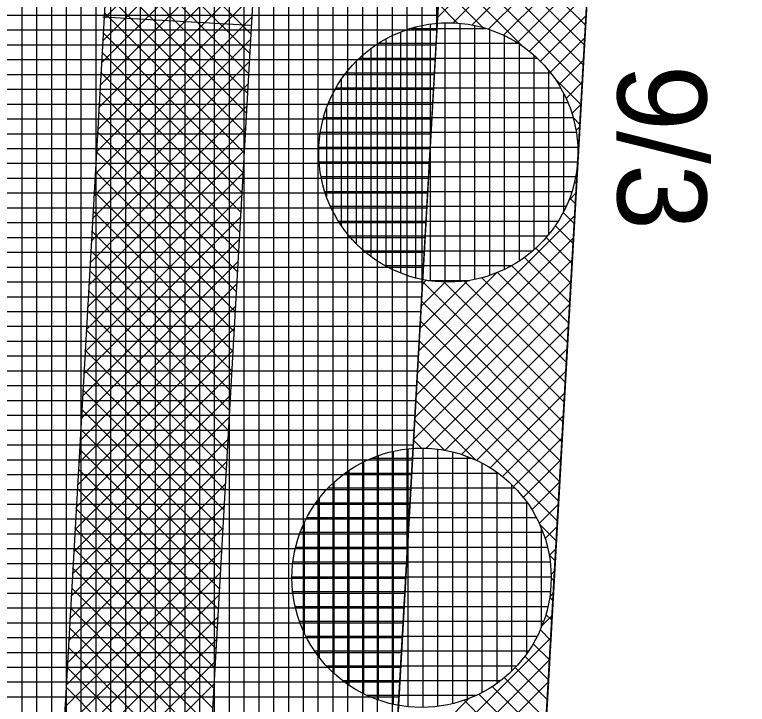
# Model space of a CAD drawing. Extents: x -565346 to -564154, y -1097386 to -1095620.
# Drawn here: x -564299.29 to -564289.4, y -1097269.89 to -1097260.58 of the extents above; entities that cross this region are included whole.
import ezdxf

# ---------------------------------------------------------------- set-up
doc = ezdxf.new("R2010")
doc.units = 0
for name, color, linetype in [('Vrstva 13', 7, 'Continuous'), ('Vrstva 40', 7, 'Continuous'), ('Vrstva 41', 7, 'Continuous'), ('Vrstva 42', 7, 'Continuous'), ('Vrstva 43', 7, 'Continuous'), ('Vrstva 44', 7, 'Continuous')]:
    doc.layers.add(name, color=color, linetype=linetype)

msp = doc.modelspace()

# ---------------------------------------------------------------- linework, layer by layer
at = {"layer": 'Vrstva 13'}
msp.add_line((-564291.2, -1097253.99), (-564294.24, -1097307.55), dxfattribs=at)
at = {"layer": 'Vrstva 41'}
msp.add_lwpolyline([(-564297.082, -1097322.329), (-564302.848, -1097333.175), (-564300.8167, -1097333.6154), (-564295.11, -1097322.88), (-564285.3644, -1097151.1563), (-564287.358, -1097151.043), (-564289.027, -1097180.417), (-564293.197, -1097253.877), (-564296.237, -1097307.437)], close=True, dxfattribs=at)
at = {"layer": 'Vrstva 42'}
for p, q in [((-564295.9641, -1097258.5158), (-564298.0881, -1097260.6399)), ((-564291.4562, -1097258.4972), (-564293.5798, -1097260.6208)), ((-564295.9811, -1097258.8157), (-564298.1052, -1097260.9397)), ((-564293.4782, -1097258.8312), (-564291.5827, -1097260.7267)), ((-564291.4732, -1097258.797), (-564293.3735, -1097260.6973)), ((-564297.9922, -1097258.9494), (-564296.0963, -1097260.8453)), ((-564295.9981, -1097259.1155), (-564298.1222, -1097261.2396)), ((-564293.4934, -1097259.0989), (-564291.5979, -1097260.9944)), ((-564291.4902, -1097259.0969), (-564293.1179, -1097260.7246)), ((-564298.0074, -1097259.2171), (-564296.1115, -1097261.1129)), ((-564293.5086, -1097259.3665), (-564291.6131, -1097261.262)), ((-564296.0151, -1097259.4154), (-564298.1392, -1097261.5395)), ((-564298.0226, -1097259.4847), (-564296.1267, -1097261.3806)), ((-564291.5072, -1097259.3968), (-564292.8912, -1097260.7807)), ((-564293.5238, -1097259.6342), (-564291.6283, -1097261.5297)), ((-564296.0321, -1097259.7152), (-564298.1562, -1097261.8393)), ((-564298.0378, -1097259.7524), (-564296.1419, -1097261.6482)), ((-564291.5242, -1097259.6966), (-564292.6893, -1097260.8617)), ((-564293.539, -1097259.9018), (-564292.4272, -1097261.0136)), ((-564296.0492, -1097260.0151), (-564298.1732, -1097262.1392)), ((-564298.053, -1097260.02), (-564296.1571, -1097261.9159)), ((-564291.5413, -1097259.9965), (-564292.5067, -1097260.9619)), ((-564293.5542, -1097260.1695), (-564292.9625, -1097260.7612)), ((-564296.0662, -1097260.315), (-564298.1903, -1097262.4391)), ((-564298.0681, -1097260.2877), (-564296.1723, -1097262.1835)), ((-564291.5583, -1097260.2963), (-564292.3417, -1097261.0797)), ((-564293.5693, -1097260.4371), (-564293.3055, -1097260.701)), ((-564298.0833, -1097260.5553), (-564296.1874, -1097262.4512)), ((-564296.0832, -1097260.6148), (-564298.2073, -1097262.7389)), ((-564298.0973, -1097260.611), (-564296.1003, -1097260.724)), ((-564291.5753, -1097260.5962), (-564292.1931, -1097261.2139)), ((-564298.0985, -1097260.823), (-564296.2026, -1097262.7189)), ((-564296.1002, -1097260.9147), (-564298.2243, -1097263.0388)), ((-564291.5923, -1097260.8961), (-564292.0599, -1097261.3637)), ((-564298.1137, -1097261.0906), (-564296.2178, -1097262.9865)), ((-564296.1173, -1097261.2146), (-564298.2413, -1097263.3386)), ((-564291.6093, -1097261.1959), (-564291.9434, -1097261.5299)), ((-564298.1289, -1097261.3583), (-564296.233, -1097263.2542)), ((-564292.0036, -1097261.4372), (-564291.6435, -1097261.7973)), ((-564296.1343, -1097261.5144), (-564298.2584, -1097263.6385)), ((-564291.6264, -1097261.4958), (-564291.8443, -1097261.7137)), ((-564298.1441, -1097261.6259), (-564296.2482, -1097263.5218)), ((-564296.1513, -1097261.8143), (-564298.2754, -1097263.9384)), ((-564291.6434, -1097261.7956), (-564291.7659, -1097261.9182)), ((-564298.1593, -1097261.8936), (-564296.2634, -1097263.7895)), ((-564291.7512, -1097261.9725), (-564291.6587, -1097262.065)), ((-564296.1683, -1097262.1142), (-564298.2924, -1097264.2382)), ((-564291.6604, -1097262.0955), (-564291.7117, -1097262.1468)), ((-564298.1745, -1097262.1612), (-564296.2786, -1097264.0571)), ((-564291.691, -1097262.3155), (-564291.6738, -1097262.3326)), ((-564296.1853, -1097262.414), (-564298.3094, -1097264.5381)), ((-564298.1897, -1097262.4289), (-564296.2938, -1097264.3248)), ((-564291.6774, -1097262.3954), (-564291.6862, -1097262.4041)), ((-564291.6924, -1097262.597), (-564291.689, -1097262.6003)), ((-564296.2024, -1097262.7139), (-564298.3264, -1097264.838)), ((-564298.2049, -1097262.6965), (-564296.309, -1097264.5924)), ((-564291.6944, -1097262.6952), (-564291.7064, -1097262.7072)), ((-564291.731, -1097262.8412), (-564291.7042, -1097262.8679)), ((-564296.2194, -1097263.0137), (-564298.3435, -1097265.1378)), ((-564298.2201, -1097262.9642), (-564296.3242, -1097264.8601)), ((-564291.7114, -1097262.9951), (-564291.8121, -1097263.0957)), ((-564291.7975, -1097263.0575), (-564291.7194, -1097263.1356)), ((-564298.2353, -1097263.2318), (-564296.3394, -1097265.1277)), ((-564296.2364, -1097263.3136), (-564298.3605, -1097265.4377)), ((-564291.7285, -1097263.2949), (-564293.8521, -1097265.4186)), ((-564291.8845, -1097263.2533), (-564291.7346, -1097263.4032)), ((-564291.9903, -1097263.4304), (-564291.7498, -1097263.6709)), ((-564298.2505, -1097263.4995), (-564296.3546, -1097265.3954)), ((-564296.2534, -1097263.6135), (-564298.3775, -1097265.7376)), ((-564291.7455, -1097263.5948), (-564293.8691, -1097265.7184)), ((-564292.1136, -1097263.59), (-564291.765, -1097263.9386)), ((-564292.2527, -1097263.7337), (-564291.7802, -1097264.2062)), ((-564298.2657, -1097263.7671), (-564296.3698, -1097265.663)), ((-564296.2704, -1097263.9133), (-564298.3945, -1097266.0374)), ((-564291.7625, -1097263.8947), (-564293.8861, -1097266.0183)), ((-564292.4076, -1097263.8617), (-564291.7954, -1097264.4739)), ((-564298.2808, -1097264.0348), (-564296.3849, -1097265.9307)), ((-564292.5809, -1097263.9712), (-564291.8106, -1097264.7415)), ((-564292.7823, -1097264.0659), (-564293.8351, -1097265.1187)), ((-564292.9848, -1097264.1329), (-564291.8409, -1097265.2768)), ((-564292.7727, -1097264.0623), (-564291.8257, -1097265.0092)), ((-564296.2875, -1097264.2132), (-564298.4115, -1097266.3373)), ((-564291.7795, -1097264.1945), (-564293.9031, -1097266.3182)), ((-564293.1708, -1097264.1716), (-564293.818, -1097264.8188)), ((-564293.4721, -1097264.19), (-564293.801, -1097264.519)), ((-564293.7282, -1097264.1633), (-564293.784, -1097264.2191)), ((-564293.782, -1097264.1843), (-564291.8865, -1097266.0798)), ((-564293.4959, -1097264.1875), (-564291.8713, -1097265.8121)), ((-564293.2212, -1097264.1794), (-564291.8561, -1097265.5445)), ((-564298.296, -1097264.3024), (-564296.4001, -1097266.1983)), ((-564296.3045, -1097264.5131), (-564298.4286, -1097266.6371)), ((-564293.7972, -1097264.4519), (-564291.9017, -1097266.3474)), ((-564291.7965, -1097264.4944), (-564293.7391, -1097266.437)), ((-564298.3112, -1097264.5701), (-564296.4153, -1097266.466)), ((-564293.8124, -1097264.7196), (-564291.9169, -1097266.6151)), ((-564296.3215, -1097264.8129), (-564298.4456, -1097266.937)), ((-564291.8135, -1097264.7942), (-564293.4831, -1097266.4638)), ((-564298.3264, -1097264.8377), (-564296.4305, -1097266.7336)), ((-564293.8276, -1097264.9872), (-564291.9321, -1097266.8827)), ((-564296.3385, -1097265.1128), (-564298.4626, -1097267.2369)), ((-564298.3416, -1097265.1054), (-564296.4457, -1097267.0013)), ((-564291.8306, -1097265.0941), (-564293.2557, -1097266.5193)), ((-564293.8428, -1097265.2549), (-564291.9473, -1097267.1504)), ((-564296.3555, -1097265.4127), (-564298.4796, -1097267.5367)), ((-564298.3568, -1097265.373), (-564296.4609, -1097267.2689)), ((-564291.8476, -1097265.394), (-564293.0533, -1097266.5996)), ((-564293.858, -1097265.5225), (-564291.9625, -1097267.418)), ((-564296.3726, -1097265.7125), (-564298.4966, -1097267.8366)), ((-564298.372, -1097265.6407), (-564296.4761, -1097267.5366)), ((-564291.8646, -1097265.6938), (-564292.8704, -1097266.6996)), ((-564293.8732, -1097265.7902), (-564293.0745, -1097266.5888)), ((-564298.3872, -1097265.9083), (-564296.4913, -1097267.8042)), ((-564296.3896, -1097266.0124), (-564298.5137, -1097268.1365)), ((-564291.8816, -1097265.9937), (-564292.705, -1097266.817)), ((-564293.8884, -1097266.0578), (-564293.4823, -1097266.4639)), ((-564298.4024, -1097266.176), (-564296.5065, -1097268.0719)), ((-564291.8986, -1097266.2935), (-564292.556, -1097266.951)), ((-564296.4066, -1097266.3122), (-564298.5307, -1097268.4363)), ((-564293.9036, -1097266.3255), (-564293.795, -1097266.4341)), ((-564298.4176, -1097266.4436), (-564296.5217, -1097268.3395)), ((-564291.9157, -1097266.5934), (-564292.4226, -1097267.1004)), ((-564296.4236, -1097266.6121), (-564298.5477, -1097268.7362)), ((-564298.4328, -1097266.7113), (-564296.5369, -1097268.6072)), ((-564291.9327, -1097266.8933), (-564292.3057, -1097267.2663)), ((-564296.4406, -1097266.912), (-564298.5647, -1097269.0361)), ((-564298.448, -1097266.9789), (-564296.5521, -1097268.8748)), ((-564291.9497, -1097267.1931), (-564292.2063, -1097267.4498)), ((-564296.4577, -1097267.2118), (-564298.5818, -1097269.3359)), ((-564298.4632, -1097267.2466), (-564296.5672, -1097269.1425)), ((-564292.1988, -1097267.4645), (-564291.9776, -1097267.6857)), ((-564291.9667, -1097267.493), (-564292.1272, -1097267.6534)), ((-564296.4747, -1097267.5117), (-564298.5988, -1097269.6358)), ((-564298.4783, -1097267.5142), (-564296.5824, -1097269.4101)), ((-564298.4935, -1097267.7819), (-564296.5976, -1097269.6778)), ((-564291.9837, -1097267.7928), (-564292.0725, -1097267.8816)), ((-564296.4917, -1097267.8116), (-564298.6158, -1097269.9357)), ((-564292.0739, -1097267.8723), (-564291.9928, -1097267.9533)), ((-564298.5087, -1097268.0495), (-564296.6128, -1097269.9454)), ((-564292.0007, -1097268.0927), (-564292.0465, -1097268.1385)), ((-564296.5087, -1097268.1114), (-564298.6328, -1097270.2355)), ((-564292.0441, -1097268.185), (-564292.008, -1097268.221)), ((-564298.5239, -1097268.3172), (-564296.628, -1097270.2131)), ((-564296.5257, -1097268.4113), (-564298.6498, -1097270.5354)), ((-564292.0662, -1097268.4457), (-564292.0232, -1097268.4887)), ((-564292.0178, -1097268.3926), (-564292.0653, -1097268.4401)), ((-564298.5391, -1097268.5848), (-564296.6432, -1097270.4807)), ((-564292.1171, -1097268.6776), (-564292.0384, -1097268.7563)), ((-564296.5428, -1097268.7112), (-564298.6669, -1097270.8352)), ((-564292.0348, -1097268.6924), (-564292.1684, -1097268.8261)), ((-564298.5543, -1097268.8525), (-564296.6584, -1097270.7484)), ((-564292.1913, -1097268.8863), (-564292.0536, -1097269.024)), ((-564296.5598, -1097269.011), (-564298.6839, -1097271.1351)), ((-564292.0518, -1097268.9923), (-564294.1755, -1097271.116)), ((-564292.2872, -1097269.0732), (-564292.0688, -1097269.2916)), ((-564298.5695, -1097269.1201), (-564296.6736, -1097271.016)), ((-564292.4015, -1097269.2417), (-564292.084, -1097269.5593)), ((-564296.5768, -1097269.3109), (-564298.7009, -1097271.435)), ((-564292.0688, -1097269.2921), (-564294.1925, -1097271.4158)), ((-564298.5847, -1097269.3878), (-564296.6888, -1097271.2837)), ((-564292.5325, -1097269.3935), (-564292.0992, -1097269.8269)), ((-564292.6791, -1097269.5298), (-564292.1143, -1097270.0946)), ((-564296.5938, -1097269.6107), (-564298.7179, -1097271.7348)), ((-564298.5999, -1097269.6554), (-564296.704, -1097271.5513)), ((-564292.0858, -1097269.592), (-564293.9854, -1097271.4916)), ((-564292.8419, -1097269.6499), (-564292.1295, -1097270.3622)), ((-564293.0221, -1097269.7525), (-564292.1447, -1097270.6299)), ((-564293.1519, -1097269.8096), (-564294.1584, -1097270.8161)), ((-564293.2214, -1097269.836), (-564292.1599, -1097270.8975))]:
    msp.add_line(p, q, dxfattribs=at)
msp.add_lwpolyline([(-564300.9221, -1097310.5312), (-564298.9251, -1097310.6442), (-564291.523, -1097180.275), (-564289.854, -1097150.901), (-564291.851, -1097150.788), (-564293.52, -1097180.162), (-564300.73, -1097307.182)], close=True, dxfattribs=at)
at = {"layer": 'Vrstva 43'}
for p, q in [((-564293.59, -1097260.8015), (-564293.59, -1097128.3848)), ((-564293.79, -1097264.3254), (-564293.79, -1097131.9047)), ((-564293.99, -1097267.8493), (-564293.99, -1097135.4246)), ((-564294.19, -1097271.3732), (-564294.19, -1097138.9445)), ((-564294.39, -1097274.8972), (-564294.39, -1097151.4034)), ((-564294.59, -1097278.4211), (-564294.59, -1097154.9262)), ((-564294.79, -1097281.945), (-564294.79, -1097158.449)), ((-564294.99, -1097285.4689), (-564294.99, -1097161.9718)), ((-564295.19, -1097288.9928), (-564295.19, -1097165.4946)), ((-564295.39, -1097292.5167), (-564295.39, -1097169.0173)), ((-564295.59, -1097296.0406), (-564295.59, -1097172.5401)), ((-564295.79, -1097299.5645), (-564295.79, -1097176.0629)), ((-564295.99, -1097303.0885), (-564295.99, -1097179.5857)), ((-564296.19, -1097306.6124), (-564296.19, -1097183.1085)), ((-564296.39, -1097310.1363), (-564296.39, -1097186.6313)), ((-564296.59, -1097313.6602), (-564296.59, -1097190.154)), ((-564296.79, -1097317.1841), (-564296.79, -1097193.6768)), ((-564296.99, -1097320.708), (-564296.99, -1097197.1996)), ((-564297.19, -1097322.5322), (-564297.19, -1097200.7224)), ((-564297.39, -1097322.9084), (-564297.39, -1097204.2452)), ((-564297.59, -1097323.2846), (-564297.59, -1097207.768)), ((-564297.79, -1097323.6608), (-564297.79, -1097211.2907)), ((-564297.99, -1097324.037), (-564297.99, -1097214.8135)), ((-564298.19, -1097324.4132), (-564298.19, -1097218.3363)), ((-564298.39, -1097324.7894), (-564298.39, -1097221.8591)), ((-564298.59, -1097325.1656), (-564298.59, -1097225.3819)), ((-564298.79, -1097325.5418), (-564298.79, -1097228.9047)), ((-564298.99, -1097325.918), (-564298.99, -1097232.4275)), ((-564299.19, -1097326.2942), (-564299.19, -1097235.9502)), ((-564300.5889, -1097260.59), (-564293.578, -1097260.59)), ((-564300.6002, -1097260.79), (-564293.5893, -1097260.79)), ((-564300.6116, -1097260.99), (-564293.6007, -1097260.99)), ((-564300.6229, -1097261.19), (-564293.612, -1097261.19)), ((-564300.6343, -1097261.39), (-564293.6234, -1097261.39)), ((-564300.6457, -1097261.59), (-564293.6348, -1097261.59)), ((-564300.657, -1097261.79), (-564293.6461, -1097261.79)), ((-564300.6684, -1097261.99), (-564293.6575, -1097261.99)), ((-564300.6797, -1097262.19), (-564293.6688, -1097262.19)), ((-564300.6911, -1097262.39), (-564293.6802, -1097262.39)), ((-564300.7024, -1097262.59), (-564293.6915, -1097262.59)), ((-564300.7138, -1097262.79), (-564293.7029, -1097262.79)), ((-564300.7251, -1097262.99), (-564293.7142, -1097262.99)), ((-564300.7365, -1097263.19), (-564293.7256, -1097263.19)), ((-564300.7478, -1097263.39), (-564293.7369, -1097263.39)), ((-564300.7592, -1097263.59), (-564293.7483, -1097263.59)), ((-564300.7706, -1097263.79), (-564293.7596, -1097263.79)), ((-564300.7819, -1097263.99), (-564293.771, -1097263.99)), ((-564300.7933, -1097264.19), (-564293.7823, -1097264.19)), ((-564300.8046, -1097264.39), (-564293.7937, -1097264.39)), ((-564300.816, -1097264.59), (-564293.805, -1097264.59)), ((-564300.8273, -1097264.79), (-564293.8164, -1097264.79)), ((-564300.8387, -1097264.99), (-564293.8277, -1097264.99)), ((-564300.85, -1097265.19), (-564293.8391, -1097265.19)), ((-564300.8614, -1097265.39), (-564293.8504, -1097265.39)), ((-564300.8727, -1097265.59), (-564293.8618, -1097265.59)), ((-564300.8841, -1097265.79), (-564293.8731, -1097265.79)), ((-564300.8955, -1097265.99), (-564293.8845, -1097265.99)), ((-564300.9068, -1097266.19), (-564293.8958, -1097266.19)), ((-564300.9182, -1097266.39), (-564293.9072, -1097266.39)), ((-564300.9295, -1097266.59), (-564293.9185, -1097266.59)), ((-564300.9409, -1097266.79), (-564293.9299, -1097266.79)), ((-564300.9522, -1097266.99), (-564293.9412, -1097266.99)), ((-564300.9636, -1097267.19), (-564293.9526, -1097267.19)), ((-564300.9749, -1097267.39), (-564293.9639, -1097267.39)), ((-564300.9863, -1097267.59), (-564293.9753, -1097267.59)), ((-564300.9976, -1097267.79), (-564293.9866, -1097267.79)), ((-564301.009, -1097267.99), (-564293.998, -1097267.99)), ((-564301.0204, -1097268.19), (-564294.0093, -1097268.19)), ((-564301.0317, -1097268.39), (-564294.0207, -1097268.39)), ((-564301.0431, -1097268.59), (-564294.032, -1097268.59)), ((-564301.0544, -1097268.79), (-564294.0434, -1097268.79)), ((-564301.0658, -1097268.99), (-564294.0547, -1097268.99)), ((-564301.0771, -1097269.19), (-564294.0661, -1097269.19)), ((-564301.0885, -1097269.39), (-564294.0774, -1097269.39)), ((-564301.0998, -1097269.59), (-564294.0888, -1097269.59)), ((-564301.1112, -1097269.79), (-564294.1001, -1097269.79))]:
    msp.add_line(p, q, dxfattribs=at)
msp.add_lwpolyline([(-564283.37, -1096906.18), (-564284.8703, -1096930.8304), (-564282.373, -1096930.972), (-564294.286, -1097140.634), (-564296.7817, -1097140.4923), (-564297.42, -1097150.37), (-564294.347, -1097150.646), (-564303.226, -1097307.04), (-564304.096, -1097322.37), (-564304.399, -1097332.838), (-564302.848, -1097333.175), (-564297.082, -1097322.329), (-564293.197, -1097253.877), (-564289.027, -1097180.417), (-564287.358, -1097151.043), (-564285.3644, -1097151.1563), (-564284.7978, -1097141.1724), (-564286.791, -1097141.059), (-564274.888, -1096931.397), (-564272.8992, -1096931.5097), (-564271.4751, -1096906.5503)], dxfattribs=at)
at = {"layer": 'Vrstva 44'}
for p, q in [((-564293.9402, -1097260.77), (-564292.9263, -1097260.77)), ((-564293.88, -1097260.7527), (-564293.88, -1097264.1354)), ((-564293.68, -1097260.7132), (-564293.68, -1097264.1756)), ((-564293.48, -1097260.6965), (-564293.48, -1097264.1932)), ((-564293.28, -1097260.7022), (-564293.28, -1097264.1858)), ((-564293.08, -1097260.7304), (-564293.08, -1097264.1557)), ((-564294.08, -1097260.8181), (-564294.08, -1097264.0703)), ((-564292.88, -1097260.7858), (-564292.88, -1097264.1019)), ((-564292.68, -1097260.8674), (-564292.68, -1097264.0225)), ((-564294.3768, -1097260.97), (-564292.4939, -1097260.97)), ((-564294.28, -1097260.9139), (-564294.28, -1097263.9745)), ((-564294.48, -1097261.0418), (-564294.48, -1097263.8455)), ((-564292.48, -1097260.9783), (-564292.48, -1097263.9085)), ((-564292.28, -1097261.1316), (-564292.28, -1097263.7575)), ((-564294.68, -1097261.2172), (-564294.68, -1097263.6712)), ((-564294.634, -1097261.17), (-564292.2372, -1097261.17)), ((-564292.08, -1097261.3376), (-564292.08, -1097263.5487)), ((-564294.88, -1097261.4603), (-564294.88, -1097263.4288)), ((-564294.8141, -1097261.37), (-564292.0554, -1097261.37)), ((-564294.95, -1097261.57), (-564291.9201, -1097261.57)), ((-564291.88, -1097261.6445), (-564291.88, -1097263.244)), ((-564295.08, -1097261.8489), (-564295.08, -1097263.0368)), ((-564295.0476, -1097261.77), (-564291.8208, -1097261.77)), ((-564295.1176, -1097261.97), (-564291.7522, -1097261.97)), ((-564295.1626, -1097262.17), (-564291.7082, -1097262.17)), ((-564295.1823, -1097262.37), (-564291.6874, -1097262.37)), ((-564295.1784, -1097262.57), (-564291.6896, -1097262.57)), ((-564295.1521, -1097262.77), (-564291.7169, -1097262.77)), ((-564295.1023, -1097262.97), (-564291.7678, -1097262.97)), ((-564295.0267, -1097263.17), (-564291.8441, -1097263.17)), ((-564294.9174, -1097263.37), (-564291.9508, -1097263.37)), ((-564294.7733, -1097263.57), (-564292.0976, -1097263.57)), ((-564294.5738, -1097263.77), (-564292.2952, -1097263.77)), ((-564294.2878, -1097263.97), (-564292.5819, -1097263.97)), ((-564293.7121, -1097264.17), (-564293.1469, -1097264.17)), ((-564294.18, -1097266.4787), (-564294.18, -1097269.8914)), ((-564293.98, -1097266.4453), (-564293.98, -1097269.9231)), ((-564293.78, -1097266.4345), (-564293.78, -1097269.9321)), ((-564293.58, -1097266.4485), (-564293.58, -1097269.9187)), ((-564293.38, -1097266.4862), (-564293.38, -1097269.8826)), ((-564294.4682, -1097266.57), (-564293.12, -1097266.57)), ((-564294.38, -1097266.5361), (-564294.38, -1097269.8317)), ((-564293.18, -1097266.5481), (-564293.18, -1097269.8215)), ((-564294.58, -1097266.6195), (-564294.58, -1097269.7476)), ((-564292.98, -1097266.6366), (-564292.98, -1097269.73)), ((-564294.8244, -1097266.77), (-564292.7685, -1097266.77)), ((-564294.78, -1097266.7391), (-564294.78, -1097269.6295)), ((-564292.78, -1097266.7615), (-564292.78, -1097269.6071)), ((-564294.98, -1097266.8961), (-564294.98, -1097269.471)), ((-564295.0538, -1097266.97), (-564292.5379, -1097266.97)), ((-564292.58, -1097266.9268), (-564292.58, -1097269.4399)), ((-564295.2215, -1097267.17), (-564292.3714, -1097267.17)), ((-564295.18, -1097267.1156), (-564295.18, -1097269.252)), ((-564292.38, -1097267.1587), (-564292.38, -1097269.2103)), ((-564295.343, -1097267.37), (-564292.2485, -1097267.37)), ((-564295.38, -1097267.4402), (-564295.38, -1097268.9259)), ((-564295.4336, -1097267.57), (-564292.1596, -1097267.57)), ((-564292.18, -1097267.5159), (-564292.18, -1097268.8504)), ((-564295.4959, -1097267.77), (-564292.0973, -1097267.77)), ((-564295.5313, -1097267.97), (-564292.0593, -1097267.97)), ((-564295.5441, -1097268.17), (-564292.0475, -1097268.17)), ((-564295.5345, -1097268.37), (-564292.058, -1097268.37)), ((-564295.5023, -1097268.57), (-564292.0912, -1097268.57)), ((-564295.4441, -1097268.77), (-564292.1482, -1097268.77)), ((-564295.3575, -1097268.97), (-564292.2337, -1097268.97)), ((-564295.2407, -1097269.17), (-564292.3527, -1097269.17)), ((-564295.0805, -1097269.37), (-564292.51, -1097269.37)), ((-564294.8631, -1097269.57), (-564292.7294, -1097269.57)), ((-564294.5312, -1097269.77), (-564293.0588, -1097269.77))]:
    msp.add_line(p, q, dxfattribs=at)
for centre in [(-564293.4348, -1097262.444), (-564293.7961, -1097268.1841)]:
    msp.add_circle(centre, 1.75, dxfattribs=at)

# ---------------------------------------------------------------- texts
at = {"layer": 'Vrstva 40'}
msp.add_text('9/3', height=1.2, rotation=270, dxfattribs=at).set_placement((-564291.15, -1097261.26))

doc.saveas('drawing.dxf')
